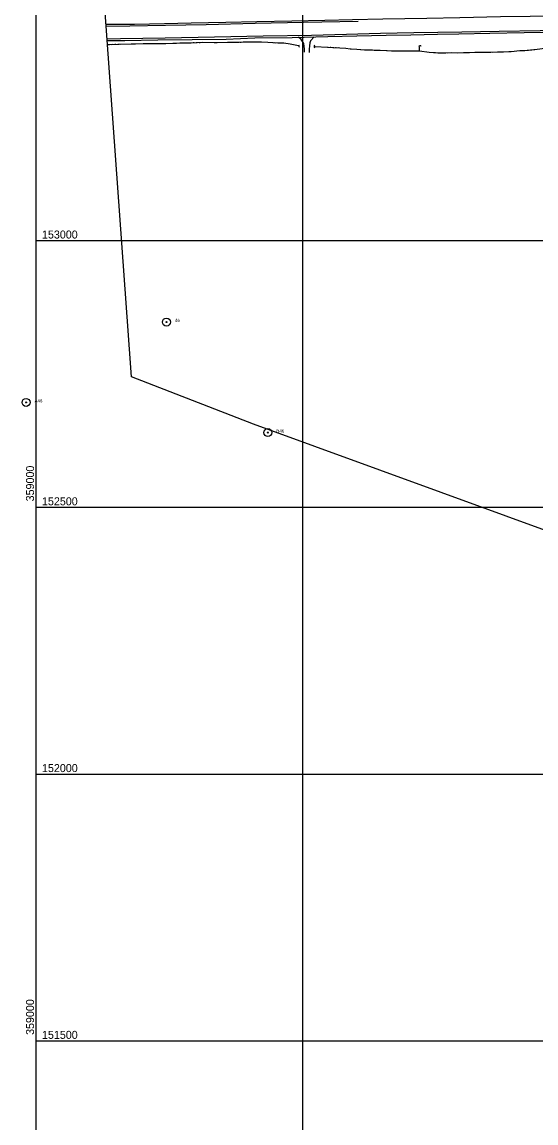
# Model space of a CAD drawing. Extents: x 353423 to 364002, y 127000 to 201942.
# Drawn here: x 358974 to 359937, y 151346 to 153410 of the extents above; entities that cross this region are included whole.
import ezdxf

# ---------------------------------------------------------------- set-up
doc = ezdxf.new("R2010")
doc.units = 0
for name, color, linetype in [('E_DTM_SlopeBottom', 7, 'Continuous'), ('E_DTM_SlopeTop', 7, 'Continuous'), ('E_LAND_TreeLine', 7, 'Continuous'), ('E_MISCPROP', 7, 'Continuous'), ('E_RDWY_AsphConc', 7, 'Continuous'), ('E_RDWY_Gravel', 7, 'Continuous'), ('E_STRUCT_WingWall', 7, 'Continuous')]:
    doc.layers.add(name, color=color, linetype=linetype)

msp = doc.modelspace()

# ---------------------------------------------------------------- linework, layer by layer
at = {"layer": 'E_DTM_SlopeBottom'}
for centre, radius, start, end in [((359491.3, 153363.9), 2.36, 312.9528, 59.1924), ((359524.2, 153363.8), 2.91, 127.926, 234.1655), ((359719.9, 153361.9), 3.08, 38.6457, 144.8853)]:
    msp.add_arc(centre, radius, start, end, dxfattribs=at)
at = {"layer": 'E_DTM_SlopeTop'}
for points in [[(360135.8, 153425), (360118.7, 153422.3), (360078.6, 153421.7), (360024.9, 153421.3), (359999.7, 153421), (359926.7, 153420.1), (359871.2, 153419.3), (359794.7, 153417.5), (359732.5, 153416.2), (359650.4, 153415.1), (359593.6, 153413.6), (359541.7, 153412.5), (359479.5, 153411.1), (359414.1, 153409.9), (359355.6, 153408.6), (359291.1, 153407.2), (359240.9, 153406.1), (359184.4, 153405), (359134.1, 153404.7), (359131.2, 153404.7)], [(359131.4, 153401.8), (359175.6, 153402.5), (359242.5, 153403.7), (359318.7, 153405.1), (359411, 153407.4), (359501.6, 153409.2), (359604.3, 153411.3)], [(361016.5, 153410.1), (360934.4, 153408.9), (360856.3, 153407.9), (360836.9, 153407.5), (360744.8, 153406.5), (360681.4, 153405.5), (360614.8, 153404.4), (360550.2, 153403.3), (360492.3, 153402.6), (360093.1, 153395.3), (360014.9, 153394.3), (359945.5, 153393), (359868.2, 153391.8), (359798.6, 153390.4), (359708.1, 153389.1), (359646, 153387.8), (359582.1, 153386.2), (359516.8, 153384.6), (359425.8, 153383), (359334.8, 153381), (359242, 153379.2), (359158.4, 153378), (359133.2, 153377.5)], [(359133.4, 153374.8), (359166.5, 153375), (359228.4, 153376), (359292.5, 153377.1), (359356.3, 153377.7), (359410.5, 153379.7), (359480.5, 153380.8), (359547.2, 153382.4), (359601.3, 153383.8), (359656.4, 153385.1), (359702.7, 153385.7), (359752.7, 153386.7), (359792.7, 153387.6), (359850.9, 153388.6), (359915.4, 153389.9), (359985.2, 153391), (360069.9, 153392.2), (360118.9, 153393.5), (360138.3, 153392.6)]]:
    msp.add_lwpolyline(points, dxfattribs=at)
at = {"layer": 'E_LAND_TreeLine'}
for p, q in [((359000, 152500), (359000, 155000)), ((359500, 152500), (359500, 155000)), ((359000, 150500), (359000, 153000)), ((359000, 153000), (361500, 153000)), ((359000, 153000), (362500, 153000)), ((359500, 150500), (359500, 153000)), ((359000, 152500), (361500, 152500)), ((359000, 152500), (362500, 152500)), ((359000, 152000), (361500, 152000)), ((359000, 151500), (361500, 151500))]:
    msp.add_line(p, q, dxfattribs=at)
at = {"layer": 'E_MISCPROP'}
for points in [[(359503.4, 153353.3), (359503.3, 153358.7), (359503, 153364.3), (359502.4, 153369.2), (359499.8, 153373.1), (359496.8, 153376.6), (359491.8, 153381.1)], [(359521.3, 153381.8), (359514.6, 153374.4), (359513.4, 153370.8), (359512.7, 153364.7), (359512.3, 153358.9), (359512.2, 153354.4), (359512.3, 153352.5)]]:
    msp.add_lwpolyline(points, dxfattribs=at)
at = {"layer": 'E_RDWY_AsphConc'}
for centre, radius in [((359244.5, 152847.3), 7.5), ((359244.5, 152847.3), 7.5), ((359244.5, 152847.3), 0.96), ((359244.5, 152847.3), 0.96), ((358981.2, 152696.7), 7.5), ((358981.2, 152696.7), 7.5), ((358981.2, 152696.7), 0.96), ((358981.2, 152696.7), 0.96), ((359434.6, 152640), 7.5), ((359434.6, 152640), 7.5), ((359434.6, 152640), 0.96), ((359434.6, 152640), 0.96)]:
    msp.add_circle(centre, radius, dxfattribs=at)
at = {"layer": 'E_RDWY_Gravel'}
for points in [[(359407.8, 152655.7), (359178.7, 152744.4), (359096, 153895.2)], [(360281.8, 150958.2), (359996.8, 152441.7), (359407.8, 152655.7)]]:
    msp.add_lwpolyline(points, dxfattribs=at)
at = {"layer": 'E_STRUCT_WingWall'}
for points in [[(359133.9, 153367.7), (359156, 153367.9), (359200.7, 153369.1), (359243.1, 153369.5), (359269.7, 153370.3), (359290.6, 153370.9), (359312.2, 153371.6), (359334.1, 153371.5), (359359.1, 153371.6), (359380.6, 153372), (359393.8, 153372.5), (359407.5, 153372.7), (359422.8, 153372.3), (359434.8, 153372.1), (359444.7, 153371.3), (359454.3, 153370.5), (359464.3, 153370.3), (359476.5, 153369), (359491.8, 153365.5)], [(359133.9, 153367.7), (359138, 153367.7)], [(359141.8, 153367.7), (359143.7, 153367.8)], [(359147.5, 153367.8), (359149.4, 153367.8)], [(359153.2, 153367.8), (359155.2, 153367.9)], [(359159, 153367.9), (359186.7, 153368.7)], [(359186.7, 153368.7), (359200.7, 153369.1), (359214.4, 153369.2)], [(359218.2, 153369.3), (359220.1, 153369.3)], [(359223.9, 153369.3), (359225.8, 153369.3)], [(359229.7, 153369.4), (359231.6, 153369.4)], [(359235.4, 153369.4), (359243.1, 153369.5), (359263.1, 153370.1)], [(359263.1, 153370.1), (359269.7, 153370.3), (359290.6, 153370.9), (359290.8, 153370.9)], [(359294.6, 153371), (359296.5, 153371.1)], [(359300.3, 153371.2), (359302.3, 153371.3)], [(359306.1, 153371.4), (359308, 153371.5)], [(359311.8, 153371.6), (359312.2, 153371.6), (359334.1, 153371.5), (359339.5, 153371.5)], [(359339.5, 153371.5), (359359.1, 153371.6), (359367.2, 153371.7)], [(359371, 153371.8), (359372.9, 153371.9)], [(359376.8, 153371.9), (359378.7, 153372)], [(359382.5, 153372.1), (359384.4, 153372.1)], [(359388.2, 153372.3), (359393.8, 153372.5), (359407.5, 153372.7), (359415.9, 153372.5)], [(359415.9, 153372.5), (359422.8, 153372.3), (359434.8, 153372.1), (359443.6, 153371.4)], [(359447.4, 153371), (359449.3, 153370.9)], [(359453.1, 153370.6), (359454.3, 153370.5), (359455, 153370.5)], [(359458.8, 153370.4), (359460.8, 153370.4)], [(359464.6, 153370.3), (359476.5, 153369), (359491.8, 153365.5)], [(359523.3, 153364), (359546.7, 153362.7), (359558.1, 153361.9), (359569.7, 153361.4), (359580.7, 153360.5), (359588.8, 153359.5), (359601.8, 153358.5), (359616.2, 153357.5), (359631.1, 153357.2), (359645, 153356.6), (359657, 153356), (359666.5, 153355.8), (359674.9, 153355.4), (359683.5, 153355.3), (359693.7, 153355.4), (359701.9, 153355.4), (359709, 153355.3), (359715, 153355.5), (359719, 153355.6), (359718.8, 153362.8)], [(359523.3, 153364), (359546.7, 153362.7), (359547.8, 153362.7)], [(359551.2, 153362.4), (359552.9, 153362.3)], [(359556.3, 153362), (359558, 153361.9)], [(359561.3, 153361.8), (359563, 153361.7)], [(359566.4, 153361.6), (359569.7, 153361.4), (359580.7, 153360.5), (359588.8, 153359.5), (359590.9, 153359.4)], [(359701.7, 153355.4), (359701.9, 153355.4), (359709, 153355.3), (359715, 153355.5), (359719, 153355.6), (359718.8, 153362.8)], [(359719, 153355.6), (359737.4, 153353.4), (359745.5, 153352.6), (359755.7, 153351.8), (359767, 153351.9), (359779.5, 153352.2), (359790.3, 153351.9), (359801.4, 153352.3), (359812.6, 153352.5), (359822.7, 153352.8), (359837.7, 153353.3), (359853, 153353.2), (359865.1, 153353.5), (359876.3, 153353.8), (359891.1, 153354.5), (359907.3, 153356.1), (359916.3, 153356.4), (359923.5, 153356.8), (359929.7, 153357.6), (359944.9, 153359.1), (359969.5, 153363.3)], [(359590.9, 153359.4), (359601.8, 153358.5), (359615.4, 153357.5)], [(359618.7, 153357.4), (359620.4, 153357.4)], [(359623.8, 153357.3), (359625.5, 153357.3)], [(359628.9, 153357.3), (359630.6, 153357.2)], [(359634, 153357.1), (359645, 153356.6), (359657, 153356), (359658.5, 153356)], [(359658.5, 153356), (359666.5, 153355.8), (359674.9, 153355.4), (359683.1, 153355.3)], [(359686.4, 153355.4), (359688.1, 153355.4)], [(359691.5, 153355.4), (359693.2, 153355.4)], [(359696.6, 153355.4), (359698.3, 153355.4)], [(359719, 153355.6), (359737.4, 153353.4), (359745.5, 153352.6), (359749.2, 153352.3)], [(359753.4, 153352), (359755.5, 153351.8)], [(359759.7, 153351.9), (359761.8, 153351.9)], [(359766, 153351.9), (359767, 153351.9), (359768.1, 153351.9)], [(359772.3, 153352), (359779.5, 153352.2), (359790.3, 153351.9), (359801.4, 153352.3), (359802.6, 153352.3)], [(359802.6, 153352.3), (359812.6, 153352.5), (359822.7, 153352.8), (359833, 153353.1)], [(359837.2, 153353.3), (359837.7, 153353.3), (359839.3, 153353.3)], [(359843.5, 153353.2), (359845.6, 153353.2)], [(359849.8, 153353.2), (359851.8, 153353.2)], [(359856, 153353.2), (359865.1, 153353.5), (359876.3, 153353.8), (359886.4, 153354.3)], [(359886.4, 153354.3), (359891.1, 153354.5), (359907.3, 153356.1), (359916.3, 153356.4), (359916.6, 153356.5)], [(359920.8, 153356.7), (359922.9, 153356.8)], [(359927, 153357.3), (359929.1, 153357.5)], [(359933.3, 153357.9), (359935.4, 153358.1)]]:
    msp.add_lwpolyline(points, dxfattribs=at)

# ---------------------------------------------------------------- texts
at = {"layer": 'E_LAND_TreeLine'}
for s, p in [('  153000  ', (359000, 153003.8)), ('  152500  ', (359000, 152503.8)), ('  152500  ', (359000, 152503.8)), ('  152000  ', (359000, 152003.8)), ('  151500  ', (359000, 151503.8))]:
    msp.add_text(s, height=15, dxfattribs=at).set_placement(p)
for p in [(358996.2, 152500), (358996.2, 152500), (358996.2, 151500)]:
    msp.add_text('  359000  ', height=15, rotation=90, dxfattribs=at).set_placement(p)
at = {"layer": 'E_RDWY_AsphConc'}
for s, p in [('46', (359260.5, 152847.3)), ('46', (359260.5, 152847.3)), ('A46', (358997.2, 152696.7)), ('A46', (358997.2, 152696.7)), ('B46', (359450.6, 152640)), ('B46', (359450.6, 152640))]:
    msp.add_text(s, height=6, dxfattribs=at).set_placement(p)

doc.saveas('drawing.dxf')
